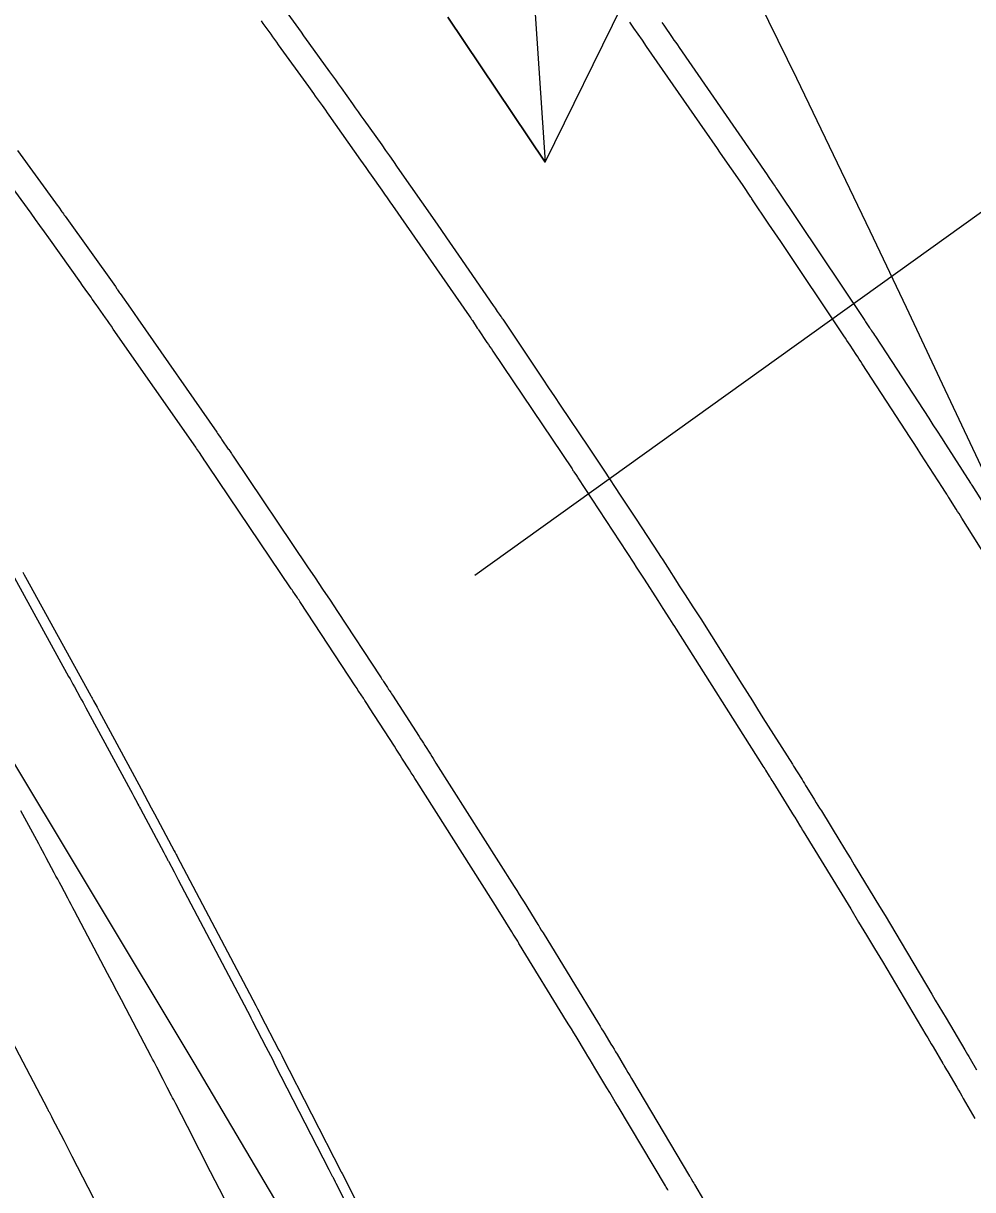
# Model space of a CAD drawing. Extents: x 954385 to 988206, y 1868364 to 1924553.
# Drawn here: x 957741.62 to 957774.24, y 1919897.82 to 1919937.88 of the extents above; entities that cross this region are included whole.
import ezdxf

# ---------------------------------------------------------------- set-up
doc = ezdxf.new("R2010")
doc.units = 0
for name, color, linetype in [('16', 7, 'Continuous'), ('24', 7, 'Continuous'), ('26', 7, 'Continuous'), ('6', 7, 'Continuous'), ('7', 7, 'Continuous'), ('Default', 7, 'Continuous')]:
    doc.layers.add(name, color=color, linetype=linetype)

msp = doc.modelspace()

# ---------------------------------------------------------------- linework, layer by layer
at = {"layer": '16'}
for points in [[(957750.714, 1919938.206), (957751.074, 1919937.705), (957751.164, 1919937.58), (957751.254, 1919937.455), (957751.344, 1919937.33), (957751.434, 1919937.205), (957752.146, 1919936.222), (957752.245, 1919936.085), (957752.343, 1919935.947), (957752.441, 1919935.81), (957752.539, 1919935.672), (957752.929, 1919935.12), (957753.027, 1919934.982), (957753.125, 1919934.844), (957753.223, 1919934.706), (957753.321, 1919934.568), (957753.936, 1919933.706), (957754.07, 1919933.516), (957754.205, 1919933.326), (957754.339, 1919933.135), (957754.472, 1919932.944), (957755.757, 1919931.1), (957755.962, 1919930.805), (957756.167, 1919930.51), (957756.372, 1919930.214), (957756.576, 1919929.919), (957757.767, 1919928.195), (957757.802, 1919928.145), (957757.836, 1919928.094), (957757.908, 1919927.989), (957757.939, 1919927.944), (957757.97, 1919927.898), (957758.032, 1919927.807), (957758.048, 1919927.784), (957758.063, 1919927.761), (957758.079, 1919927.739), (957758.094, 1919927.716), (957759.267, 1919925.964), (957759.468, 1919925.664), (957759.669, 1919925.365), (957759.87, 1919925.065), (957760.072, 1919924.766), (957761.046, 1919923.322), (957761.183, 1919923.117), (957761.32, 1919922.912), (957761.457, 1919922.707), (957761.592, 1919922.501), (957762.134, 1919921.678), (957762.269, 1919921.472), (957762.405, 1919921.266), (957762.54, 1919921.06), (957762.675, 1919920.854), (957763.431, 1919919.695), (957763.511, 1919919.572), (957763.591, 1919919.449), (957763.671, 1919919.326), (957763.75, 1919919.203), (957764.093, 1919918.67), (957764.16, 1919918.566), (957764.227, 1919918.463), (957764.294, 1919918.359), (957764.361, 1919918.255), (957764.63, 1919917.84), (957764.697, 1919917.736), (957764.763, 1919917.632), (957764.83, 1919917.528), (957764.896, 1919917.423), (957766.306, 1919915.184), (957766.488, 1919914.895), (957766.67, 1919914.607), (957766.852, 1919914.319), (957767.034, 1919914.031), (957768.045, 1919912.436), (957768.087, 1919912.37), (957768.129, 1919912.303), (957768.17, 1919912.237), (957768.212, 1919912.17), (957768.377, 1919911.904), (957768.419, 1919911.838), (957768.46, 1919911.771), (957768.501, 1919911.704), (957768.542, 1919911.638), (957768.809, 1919911.205), (957768.867, 1919911.111), (957768.925, 1919911.017), (957768.983, 1919910.922), (957769.041, 1919910.828), (957769.675, 1919909.792), (957769.8, 1919909.588), (957769.924, 1919909.383), (957770.049, 1919909.179), (957770.173, 1919908.974), (957771.043, 1919907.542), (957771.229, 1919907.235), (957771.414, 1919906.927), (957771.599, 1919906.619), (957771.782, 1919906.31), (957772.835, 1919904.532), (957772.957, 1919904.325), (957773.08, 1919904.119), (957773.203, 1919903.912), (957773.326, 1919903.706), (957773.972, 1919902.62), (957774.018, 1919902.544), (957774.063, 1919902.467), (957774.108, 1919902.39), (957774.153, 1919902.313), (957774.373, 1919901.936)], [(957763.561, 1919937.906), (957763.594, 1919937.86), (957763.626, 1919937.814), (957763.917, 1919937.396), (957763.977, 1919937.31), (957764.036, 1919937.225), (957764.095, 1919937.14), (957764.154, 1919937.055), (957767.18, 1919932.675), (957767.215, 1919932.624), (957767.39, 1919932.366), (957767.42, 1919932.322), (957767.45, 1919932.278), (957767.479, 1919932.234), (957767.509, 1919932.19), (957770.485, 1919927.745), (957770.51, 1919927.708), (957770.534, 1919927.671), (957770.559, 1919927.634), (957770.584, 1919927.597), (957770.701, 1919927.424), (957770.718, 1919927.399), (957770.734, 1919927.374), (957770.751, 1919927.349), (957770.767, 1919927.325), (957770.833, 1919927.225), (957770.865, 1919927.175), (957770.898, 1919927.125), (957772.731, 1919924.319), (957772.877, 1919924.095), (957773.022, 1919923.871), (957773.167, 1919923.647), (957773.312, 1919923.423), (957774.171, 1919922.087), (957774.184, 1919922.066), (957774.205, 1919922.034), (957774.212, 1919922.023), (957776.282, 1919918.736)], [(957741.426, 1919933.516), (957742.729, 1919931.715), (957742.784, 1919931.639), (957742.839, 1919931.564), (957742.948, 1919931.413), (957742.976, 1919931.375), (957743.003, 1919931.337), (957743.03, 1919931.299), (957743.057, 1919931.261), (957744.784, 1919928.839), (957744.837, 1919928.765), (957744.85, 1919928.746), (957744.863, 1919928.727), (957744.93, 1919928.631), (957744.951, 1919928.602), (957745.304, 1919928.094), (957745.429, 1919927.915), (957745.554, 1919927.736), (957748.269, 1919923.838), (957748.299, 1919923.795), (957748.329, 1919923.752), (957748.388, 1919923.667), (957748.417, 1919923.624), (957748.447, 1919923.581), (957748.666, 1919923.261), (957748.679, 1919923.241), (957748.771, 1919923.104), (957748.802, 1919923.058), (957748.834, 1919923.011), (957751.391, 1919919.219), (957751.649, 1919918.835), (957751.906, 1919918.45), (957752.162, 1919918.064), (957752.418, 1919917.678), (957753.891, 1919915.44), (957753.918, 1919915.398), (957753.945, 1919915.357), (957753.972, 1919915.316), (957753.999, 1919915.275), (957754.131, 1919915.072), (957754.145, 1919915.05), (957754.16, 1919915.028), (957754.174, 1919915.005), (957754.189, 1919914.983), (957754.246, 1919914.893), (957754.275, 1919914.848), (957754.304, 1919914.804), (957755.226, 1919913.381), (957755.274, 1919913.306), (957755.323, 1919913.23), (957755.371, 1919913.155), (957755.418, 1919913.079), (957755.609, 1919912.777), (957755.656, 1919912.702), (957755.704, 1919912.626), (957755.752, 1919912.55), (957755.799, 1919912.475), (957758.49, 1919908.23), (957758.575, 1919908.096), (957758.66, 1919907.962), (957758.744, 1919907.827), (957758.828, 1919907.692), (957759.3, 1919906.932), (957759.33, 1919906.884), (957759.36, 1919906.835), (957759.42, 1919906.738), (957759.45, 1919906.69), (957759.48, 1919906.641), (957761.385, 1919903.526), (957761.439, 1919903.438), (957761.492, 1919903.35), (957761.546, 1919903.262), (957761.599, 1919903.174), (957761.813, 1919902.822), (957761.866, 1919902.734), (957761.92, 1919902.646), (957761.972, 1919902.558), (957762.025, 1919902.469), (957762.278, 1919902.042), (957762.337, 1919901.942), (957762.397, 1919901.841), (957762.457, 1919901.74), (957762.517, 1919901.64), (957764.516, 1919898.283), (957764.531, 1919898.259), (957764.545, 1919898.235), (957764.559, 1919898.211), (957764.574, 1919898.187), (957764.63, 1919898.09), (957764.658, 1919898.041), (957764.687, 1919897.993), (957764.991, 1919897.474)], [(957741.609, 1919919.025), (957741.653, 1919918.944), (957741.698, 1919918.863), (957743.941, 1919914.786), (957743.965, 1919914.742), (957743.989, 1919914.698), (957744.013, 1919914.654), (957744.037, 1919914.61), (957744.157, 1919914.389), (957744.204, 1919914.3), (957744.228, 1919914.256), (957745.671, 1919911.587), (957745.787, 1919911.372), (957745.903, 1919911.156), (957746.019, 1919910.941), (957746.134, 1919910.725), (957746.808, 1919909.463), (957746.843, 1919909.398), (957746.878, 1919909.334), (957746.895, 1919909.301), (957746.912, 1919909.269), (957749.61, 1919904.141), (957749.666, 1919904.035), (957749.722, 1919903.929), (957749.736, 1919903.903), (957749.749, 1919903.876), (957749.763, 1919903.849), (957749.777, 1919903.823), (957750.404, 1919902.614), (957750.43, 1919902.564), (957750.499, 1919902.429), (957750.507, 1919902.413), (957752.548, 1919898.432), (957752.557, 1919898.413), (957752.577, 1919898.375), (957753.215, 1919897.107)], [(957748.678, 1919897.223), (957747.898, 1919898.745), (957747.787, 1919898.961), (957747.677, 1919899.177), (957747.566, 1919899.394), (957747.455, 1919899.61), (957746.861, 1919900.767), (957746.825, 1919900.837), (957746.789, 1919900.907), (957746.752, 1919900.978), (957746.716, 1919901.048), (957746.57, 1919901.329), (957746.497, 1919901.469), (957746.424, 1919901.609), (957746.209, 1919902.024), (957746.161, 1919902.116), (957746.113, 1919902.209), (957746.065, 1919902.301), (957746.016, 1919902.393), (957745.153, 1919904.032), (957744.993, 1919904.336), (957744.833, 1919904.639), (957744.673, 1919904.943), (957744.513, 1919905.247), (957743.385, 1919907.392), (957743.327, 1919907.502), (957743.269, 1919907.611), (957743.211, 1919907.72), (957743.153, 1919907.829), (957742.919, 1919908.266), (957742.861, 1919908.375), (957742.803, 1919908.484), (957742.744, 1919908.593), (957742.686, 1919908.702), (957742.412, 1919909.215), (957742.347, 1919909.336), (957742.282, 1919909.458), (957742.216, 1919909.58), (957742.151, 1919909.701), (957741.542, 1919910.827)], [(957740.125, 1919905.008), (957742.45, 1919900.595), (957742.464, 1919900.568), (957742.477, 1919900.542), (957742.491, 1919900.515), (957742.505, 1919900.488), (957742.588, 1919900.329), (957742.616, 1919900.275), (957743.01, 1919899.516), (957743.08, 1919899.381), (957743.15, 1919899.246), (957743.22, 1919899.11), (957743.29, 1919898.974), (957744.762, 1919896.104)]]:
    msp.add_lwpolyline(points, dxfattribs=at)
at = {"layer": '24'}
msp.add_lwpolyline([(957706.283, 1919892.991), (957740.584, 1919913.637), (957747.481, 1919902.179), (957772.218, 1919860.37)], dxfattribs=at)
at = {"layer": '26'}
for points in [[(957757.131, 1919968.928), (957759.553, 1919933.111), (957756.209, 1919938.092), (957759.553, 1919933.111), (957762.195, 1919938.497)], [(957757.131, 1919918.928), (957808.061, 1919955.447), (957805.587, 1919949.981), (957808.061, 1919955.447), (957802.09, 1919954.857)]]:
    msp.add_lwpolyline(points, dxfattribs=at)
at = {"layer": '6'}
msp.add_lwpolyline([(957763.773, 1919897.793), (957763.75, 1919897.832), (957763.727, 1919897.871), (957763.704, 1919897.91), (957763.681, 1919897.949), (957762.057, 1919900.675), (957761.961, 1919900.835), (957761.866, 1919900.995), (957761.771, 1919901.156), (957761.675, 1919901.316), (957761.263, 1919902.01), (957761.183, 1919902.144), (957761.103, 1919902.278), (957761.022, 1919902.411), (957760.941, 1919902.545), (957760.615, 1919903.078), (957760.533, 1919903.211), (957760.452, 1919903.345), (957760.37, 1919903.478), (957760.289, 1919903.611), (957758.675, 1919906.244), (957758.653, 1919906.279), (957758.631, 1919906.315), (957758.609, 1919906.351), (957758.587, 1919906.386), (957758.498, 1919906.529), (957758.454, 1919906.601), (957758.41, 1919906.672), (957757.995, 1919907.34), (957757.919, 1919907.463), (957757.842, 1919907.586), (957757.765, 1919907.709), (957757.687, 1919907.832), (957755.142, 1919911.839), (957755.078, 1919911.94), (957755.014, 1919912.041), (957754.95, 1919912.142), (957754.886, 1919912.243), (957754.631, 1919912.647), (957754.567, 1919912.747), (957754.502, 1919912.848), (957754.438, 1919912.949), (957754.373, 1919913.049), (957753.518, 1919914.371), (957753.483, 1919914.426), (957753.448, 1919914.48), (957753.377, 1919914.589), (957753.36, 1919914.617), (957753.342, 1919914.644), (957753.324, 1919914.671), (957753.307, 1919914.698), (957753.152, 1919914.935), (957753.12, 1919914.983), (957753.089, 1919915.031), (957753.057, 1919915.08), (957753.025, 1919915.128), (957751.147, 1919917.987), (957751.121, 1919918.026), (957751.095, 1919918.066), (957751.069, 1919918.105), (957751.042, 1919918.145), (957750.936, 1919918.302), (957750.91, 1919918.341), (957750.883, 1919918.38), (957750.857, 1919918.42), (957750.83, 1919918.459), (957747.958, 1919922.711), (957747.87, 1919922.842), (957747.861, 1919922.855), (957747.673, 1919923.14), (957747.641, 1919923.187), (957747.609, 1919923.234), (957747.577, 1919923.281), (957747.545, 1919923.328), (957744.714, 1919927.381), (957744.647, 1919927.478), (957744.579, 1919927.575), (957744.511, 1919927.671), (957744.444, 1919927.768), (957744.125, 1919928.222), (957744.082, 1919928.285), (957744.037, 1919928.348), (957743.993, 1919928.41), (957743.949, 1919928.473), (957743.771, 1919928.722), (957743.727, 1919928.784), (957743.682, 1919928.847), (957743.638, 1919928.909), (957743.594, 1919928.972), (957742.498, 1919930.514), (957742.346, 1919930.726), (957742.195, 1919930.938), (957742.042, 1919931.15), (957741.89, 1919931.361), (957741.115, 1919932.429)], dxfattribs=at)
at = {"layer": '7'}
for points in [[(957749.791, 1919937.963), (957749.857, 1919937.872), (957750.121, 1919937.509), (957750.186, 1919937.418), (957750.252, 1919937.327), (957750.318, 1919937.236), (957750.384, 1919937.145), (957751.418, 1919935.712), (957751.477, 1919935.63), (957751.536, 1919935.549), (957751.594, 1919935.467), (957751.652, 1919935.385), (957751.885, 1919935.058), (957751.943, 1919934.976), (957752.001, 1919934.895), (957752.059, 1919934.813), (957752.117, 1919934.731), (957753.21, 1919933.188), (957753.302, 1919933.058), (957753.393, 1919932.928), (957753.485, 1919932.798), (957753.576, 1919932.668), (957753.94, 1919932.147), (957754.031, 1919932.016), (957754.122, 1919931.886), (957754.213, 1919931.756), (957754.303, 1919931.625), (957756.937, 1919927.838), (957756.966, 1919927.797), (957756.994, 1919927.755), (957757.022, 1919927.714), (957757.05, 1919927.672), (957757.22, 1919927.414), (957757.245, 1919927.376), (957757.258, 1919927.357), (957757.552, 1919926.922), (957757.602, 1919926.847), (957757.652, 1919926.773), (957757.703, 1919926.698), (957757.753, 1919926.623), (957760.474, 1919922.578), (957760.491, 1919922.553), (957760.508, 1919922.528), (957760.525, 1919922.502), (957760.542, 1919922.477), (957760.625, 1919922.349), (957760.659, 1919922.298), (957760.676, 1919922.273), (957762.594, 1919919.34), (957762.684, 1919919.203), (957762.773, 1919919.066), (957762.862, 1919918.928), (957762.951, 1919918.79), (957763.427, 1919918.053), (957763.599, 1919917.785), (957763.829, 1919917.429), (957763.886, 1919917.34), (957763.943, 1919917.25), (957764.001, 1919917.161), (957764.057, 1919917.071), (957767, 1919912.421), (957767.032, 1919912.372), (957767.063, 1919912.323), (957767.094, 1919912.274), (957767.125, 1919912.224), (957767.249, 1919912.027), (957767.28, 1919911.978), (957767.311, 1919911.929), (957767.342, 1919911.879), (957767.372, 1919911.83), (957768.014, 1919910.792), (957768.051, 1919910.732), (957768.097, 1919910.657), (957768.115, 1919910.627), (957768.125, 1919910.612), (957768.292, 1919910.337), (957768.323, 1919910.286), (957768.354, 1919910.236), (957768.385, 1919910.185), (957768.416, 1919910.134), (957770.049, 1919907.462), (957770.323, 1919907.011), (957770.596, 1919906.558), (957770.868, 1919906.106), (957771.139, 1919905.652), (957772.636, 1919903.133), (957772.697, 1919903.03), (957772.758, 1919902.927), (957772.819, 1919902.824), (957772.88, 1919902.721), (957773.218, 1919902.15), (957773.232, 1919902.127), (957773.245, 1919902.103), (957773.259, 1919902.08), (957773.273, 1919902.056), (957773.342, 1919901.939), (957773.383, 1919901.869), (957773.695, 1919901.337), (957773.751, 1919901.241), (957773.807, 1919901.144), (957773.863, 1919901.047), (957773.918, 1919900.95), (957774.312, 1919900.259)], [(957776.769, 1919916.287), (957773.867, 1919920.89), (957773.819, 1919920.966), (957773.771, 1919921.042), (957773.723, 1919921.119), (957773.675, 1919921.195), (957773.422, 1919921.594), (957773.404, 1919921.623), (957773.386, 1919921.651), (957773.367, 1919921.68), (957773.349, 1919921.708), (957773.257, 1919921.851), (957773.221, 1919921.908), (957773.202, 1919921.936), (957772.464, 1919923.086), (957772.334, 1919923.287), (957772.204, 1919923.488), (957772.074, 1919923.689), (957771.944, 1919923.889), (957770.447, 1919926.185), (957770.394, 1919926.266), (957770.342, 1919926.346), (957770.289, 1919926.426), (957770.237, 1919926.507), (957770.027, 1919926.828), (957769.974, 1919926.908), (957769.921, 1919926.988), (957769.868, 1919927.068), (957769.815, 1919927.148), (957767.646, 1919930.384), (957767.545, 1919930.534), (957767.444, 1919930.684), (957767.343, 1919930.835), (957767.242, 1919930.985), (957766.653, 1919931.86), (957766.636, 1919931.886), (957766.619, 1919931.912), (957766.551, 1919932.015), (957766.426, 1919932.205), (957766.402, 1919932.241), (957766.378, 1919932.276), (957766.354, 1919932.312), (957766.329, 1919932.347), (957765.58, 1919933.424), (957765.447, 1919933.615), (957765.314, 1919933.807), (957765.182, 1919933.998), (957765.049, 1919934.189), (957763.037, 1919937.092), (957762.893, 1919937.3), (957762.748, 1919937.508), (957762.603, 1919937.715), (957762.457, 1919937.922)], [(957740.984, 1919919.441), (957743.18, 1919915.451), (957743.23, 1919915.361), (957743.279, 1919915.271), (957743.329, 1919915.181), (957743.379, 1919915.091), (957743.577, 1919914.731), (957743.627, 1919914.641), (957743.676, 1919914.55), (957743.725, 1919914.46), (957743.774, 1919914.37), (957745.301, 1919911.542), (957745.359, 1919911.435), (957745.417, 1919911.329), (957745.532, 1919911.116), (957745.56, 1919911.062), (957745.589, 1919911.009), (957745.618, 1919910.956), (957745.646, 1919910.902), (957746.447, 1919909.404), (957746.5, 1919909.304), (957746.553, 1919909.205), (957746.566, 1919909.18), (957746.58, 1919909.155), (957746.593, 1919909.13), (957746.606, 1919909.105), (957746.8, 1919908.737), (957746.874, 1919908.597), (957746.947, 1919908.458), (957749.423, 1919903.756), (957749.441, 1919903.72), (957749.497, 1919903.612), (957749.955, 1919902.728), (957750.034, 1919902.577), (957750.112, 1919902.425), (957750.19, 1919902.274), (957750.268, 1919902.122), (957752.12, 1919898.514), (957752.167, 1919898.421), (957752.215, 1919898.328), (957752.227, 1919898.305), (957752.239, 1919898.281), (957752.251, 1919898.258), (957752.263, 1919898.235), (957752.337, 1919898.088), (957752.361, 1919898.04), (957754.388, 1919894.01)]]:
    msp.add_lwpolyline(points, dxfattribs=at)
at = {"layer": 'Default'}
msp.add_arc((956871.597, 1919501.221), 996.448, 12.648055, 34.075074, dxfattribs=at)

doc.saveas('drawing.dxf')
